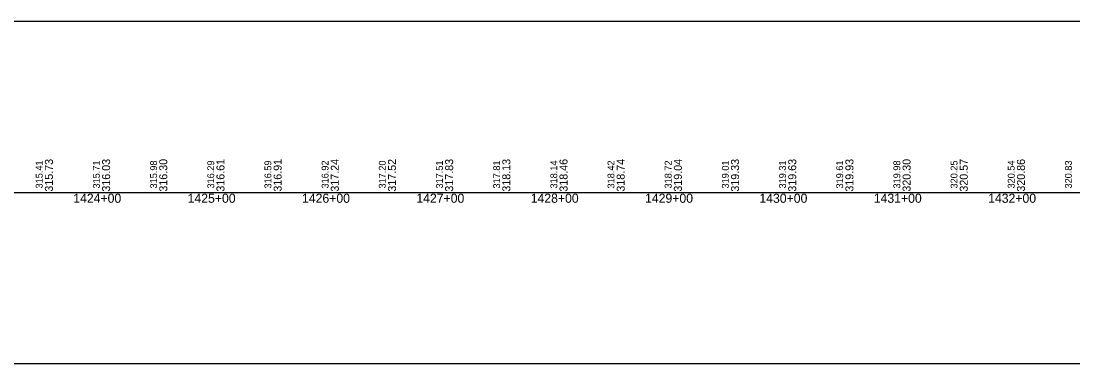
# Model space of a CAD drawing. Extents: x 2898 to 49495, y -15038 to -13538.
# Drawn here: x 31783 to 32703, y -15038 to -14738 of the extents above; entities that cross this region are included whole.
import ezdxf

# ---------------------------------------------------------------- set-up
doc = ezdxf.new("R2010")
doc.units = 0
for name, color, linetype in [('RD_DDB_StaTX', 7, 'Continuous'), ('RD_DDB_StripGrade', 7, 'Continuous'), ('RD_GPK_Profile_Cell', 7, 'Continuous'), ('RD_SHT_ShtClip', 7, 'Continuous')]:
    doc.layers.add(name, color=color, linetype=linetype)

msp = doc.modelspace()

# ---------------------------------------------------------------- linework, layer by layer
at = {"layer": 'RD_GPK_Profile_Cell'}
msp.add_line((2976.05, -14888.47), (48721.13, -14888.47), dxfattribs=at)
at = {"layer": 'RD_SHT_ShtClip'}
msp.add_lwpolyline([(31455.38, -14738.47), (32995.38, -14738.47), (32995.38, -15038.47), (31455.38, -15038.47)], close=True, dxfattribs=at)

# ---------------------------------------------------------------- texts
at = {"layer": 'RD_DDB_StaTX'}
for s, p in [('1424+00', (31829.18, -14897.47)), ('1425+00', (31929.18, -14897.47)), ('1426+00', (32029.18, -14897.47)), ('1427+00', (32129.18, -14897.47)), ('1428+00', (32229.18, -14897.47)), ('1429+00', (32329.18, -14897.47)), ('1430+00', (32429.18, -14897.47)), ('1431+00', (32529.18, -14897.47)), ('1432+00', (32629.18, -14897.47))]:
    msp.add_text(s, height=8, dxfattribs=at).set_placement(p)
at = {"layer": 'RD_DDB_StripGrade'}
for s, height, p in [('315.41', 6, (31802.38, -14884.98)), ('315.73', 7, (31811.38, -14887.72)), ('315.71', 6, (31852.38, -14884.98)), ('316.03', 7, (31861.38, -14887.72)), ('315.98', 6, (31902.38, -14884.98)), ('316.30', 7, (31911.38, -14887.72)), ('316.29', 6, (31952.38, -14884.98)), ('316.61', 7, (31961.38, -14887.72)), ('316.59', 6, (32002.38, -14884.98)), ('316.91', 7, (32011.38, -14887.72)), ('316.92', 6, (32052.38, -14884.98)), ('317.24', 7, (32061.38, -14887.72)), ('317.20', 6, (32102.38, -14884.98)), ('317.52', 7, (32111.38, -14887.72)), ('317.51', 6, (32152.38, -14884.98)), ('317.83', 7, (32161.38, -14887.72)), ('317.81', 6, (32202.38, -14884.98)), ('318.13', 7, (32211.38, -14887.72)), ('318.14', 6, (32252.38, -14884.98)), ('318.46', 7, (32261.38, -14887.72)), ('318.42', 6, (32302.38, -14884.98)), ('318.74', 7, (32311.38, -14887.72)), ('318.72', 6, (32352.38, -14884.98)), ('319.04', 7, (32361.38, -14887.72)), ('319.01', 6, (32402.38, -14884.98)), ('319.33', 7, (32411.38, -14887.72)), ('319.31', 6, (32452.38, -14884.98)), ('319.63', 7, (32461.38, -14887.72)), ('319.61', 6, (32502.38, -14884.98)), ('319.93', 7, (32511.38, -14887.72)), ('319.98', 6, (32552.38, -14884.98)), ('320.30', 7, (32561.38, -14887.72)), ('320.25', 6, (32602.38, -14884.98)), ('320.57', 7, (32611.38, -14887.72)), ('320.54', 6, (32652.38, -14884.98)), ('320.86', 7, (32661.38, -14887.72)), ('320.83', 6, (32702.38, -14884.98))]:
    msp.add_text(s, height=height, rotation=90, dxfattribs=at).set_placement(p)

doc.saveas('drawing.dxf')
